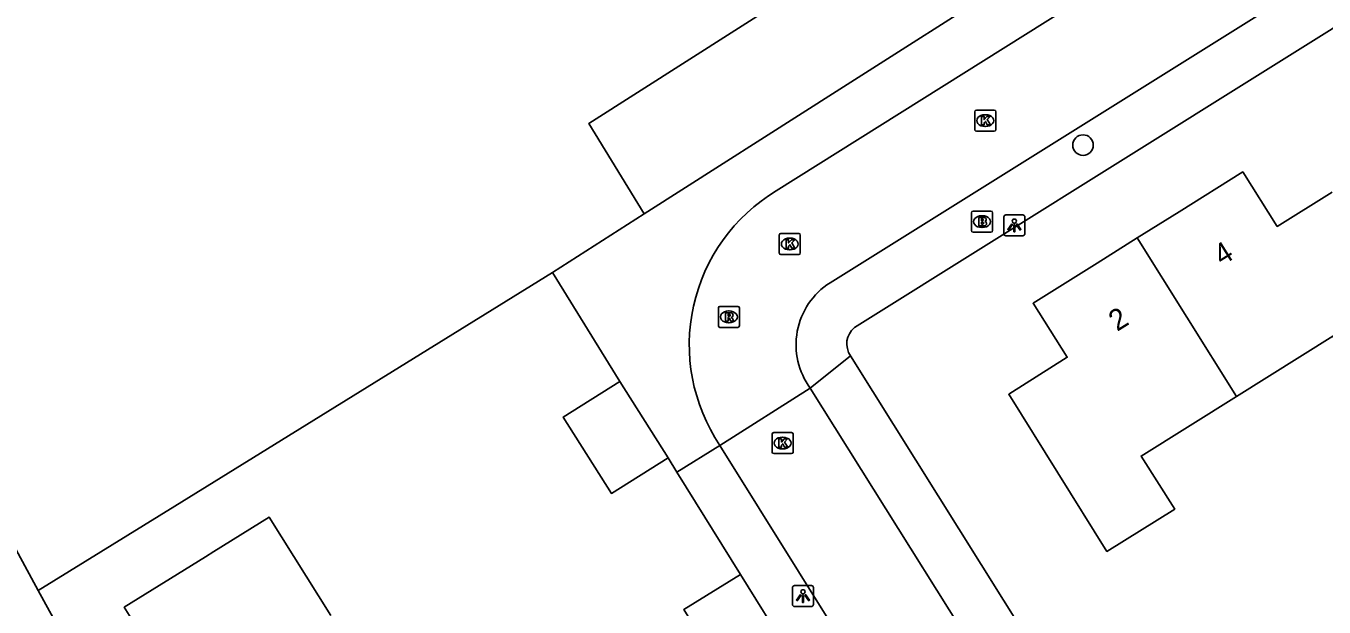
# Model space of a CAD drawing. Extents: x 157767 to 159171, y 387842 to 389425.
# Drawn here: x 158542.4 to 158604.2, y 388339.8 to 388367.5 of the extents above; entities that cross this region are included whole.
import ezdxf

# ---------------------------------------------------------------- set-up
doc = ezdxf.new("R2010")
doc.units = 0
for name, color, linetype in [('IMGEO_Boom', 7, 'Continuous'), ('IMGEO_Brandkraan', 7, 'Continuous'), ('IMGEO_Groenvoorziening', 7, 'Continuous'), ('IMGEO_Kolk', 7, 'Continuous'), ('IMGEO_Lichtpunt', 7, 'Continuous'), ('IMGEO_Pand', 7, 'Continuous'), ('IMGEO_Pand_nummerreeks', 7, 'Continuous'), ('IMGEO_Parkeervlak_open', 7, 'Continuous'), ('IMGEO_Rijbaan_lokaal_open', 7, 'Continuous'), ('IMGEO_Rioolput', 7, 'Continuous'), ('IMGEO_Voetpad_open', 7, 'Continuous')]:
    doc.layers.add(name, color=color, linetype=linetype)

msp = doc.modelspace()

# ---------------------------------------------------------------- linework, layer by layer
at = {"layer": 'IMGEO_Boom'}
msp.add_circle((158592.718, 388361.792), 0.489, dxfattribs=at)
at = {"layer": 'IMGEO_Brandkraan'}
for p, q in [((158587.415, 388357.724), (158587.415, 388358.576)), ((158587.49, 388358.65), (158588.342, 388358.65)), ((158588.416, 388358.576), (158588.416, 388357.724)), ((158587.903, 388358.43), (158587.928, 388358.43)), ((158588.342, 388357.65), (158587.49, 388357.65)), ((158587.926, 388357.87), (158587.901, 388357.87))]:
    msp.add_line(p, q, dxfattribs=at)
for points in [[(158587.415, 388357.724), (158587.415, 388358.576)], [(158587.49, 388358.65), (158588.342, 388358.65)], [(158588.416, 388358.576), (158588.416, 388357.724)], [(158587.763, 388358.35), (158587.763, 388357.95), (158587.976, 388357.95)], [(158587.994, 388358.35), (158587.763, 388358.35)], [(158587.942, 388358.269), (158587.888, 388358.269), (158587.888, 388358.193)], [(158587.888, 388358.193), (158587.941, 388358.193)], [(158587.95, 388358.117), (158587.888, 388358.117), (158587.888, 388358.036)], [(158587.888, 388358.036), (158587.95, 388358.036)], [(158588.342, 388357.65), (158587.49, 388357.65)]]:
    msp.add_lwpolyline(points, dxfattribs=at)
for centre, radius, start, end in [((158587.492, 388358.574), 0.0765, 91.55205, 178.44795), ((158587.492, 388358.574), 0.0765, 91.55205, 178.44795), ((158588.34, 388358.574), 0.0765, 1.55205, 88.44795), ((158588.34, 388358.574), 0.0765, 1.55205, 88.44795), ((158587.943, 388358.231), 0.0379, 267.82845, 90.93552), ((158587.951, 388358.076), 0.0404, 269.87594, 90.50774), ((158587.982, 388358.201), 0.251, 268.66757, 293.53466), ((158587.998, 388358.205), 0.145, 59.4692, 91.53667), ((158588.023, 388358.252), 0.0922, 285.51372, 58.15012), ((158588.028, 388358.06), 0.105, 301.31148, 78.98903), ((158587.492, 388357.726), 0.0765, 181.55205, 268.44795), ((158587.492, 388357.726), 0.0765, 181.55205, 268.44795), ((158588.34, 388357.726), 0.0765, 271.55205, 358.44795), ((158588.34, 388357.726), 0.0765, 271.55205, 358.44795)]:
    msp.add_arc(centre, radius, start, end, dxfattribs=at)
for centre, major_axis, ratio, start_param, end_param in [((158587.902, 388358.15), (-0.387, 0.002), 0.722429, 4.712389, 7.853982), ((158587.927, 388358.15), (-0.39, 0.002), 0.717154, 1.570796, 4.712389)]:
    msp.add_ellipse(centre, major_axis=major_axis, ratio=ratio, start_param=start_param, end_param=end_param, dxfattribs=at)
at = {"layer": 'IMGEO_Groenvoorziening'}
msp.add_lwpolyline([(158543.035, 388340.593), (158549.535, 388344.602), (158567.494, 388355.736)], dxfattribs=at)
at = {"layer": 'IMGEO_Kolk'}
for p, q in [((158587.571, 388362.53), (158587.571, 388363.382)), ((158587.646, 388363.456), (158588.498, 388363.456)), ((158588.059, 388363.236), (158588.084, 388363.236)), ((158588.572, 388363.382), (158588.572, 388362.53)), ((158588.498, 388362.456), (158587.646, 388362.456)), ((158588.082, 388362.676), (158588.057, 388362.676)), ((158578.273, 388356.66), (158578.273, 388357.512)), ((158578.348, 388357.586), (158579.2, 388357.586)), ((158578.761, 388357.366), (158578.786, 388357.366)), ((158579.274, 388357.512), (158579.274, 388356.66)), ((158578.784, 388356.806), (158578.759, 388356.806)), ((158579.2, 388356.586), (158578.348, 388356.586)), ((158578.007, 388348.111), (158578.859, 388348.111)), ((158577.932, 388347.185), (158577.932, 388348.037)), ((158578.42, 388347.891), (158578.445, 388347.891)), ((158578.933, 388348.037), (158578.933, 388347.185)), ((158578.859, 388347.111), (158578.007, 388347.111)), ((158578.443, 388347.331), (158578.418, 388347.331))]:
    msp.add_line(p, q, dxfattribs=at)
for points in [[(158587.571, 388362.53), (158587.571, 388363.382)], [(158587.646, 388363.456), (158588.498, 388363.456)], [(158587.892, 388363.156), (158588.015, 388363.156), (158588.015, 388363.005), (158588.145, 388363.156), (158588.309, 388363.156), (158588.163, 388363.005), (158588.316, 388362.756), (158588.164, 388362.756), (158588.079, 388362.92), (158588.015, 388362.853), (158588.015, 388362.756), (158587.892, 388362.756), (158587.892, 388363.156)], [(158588.572, 388363.382), (158588.572, 388362.53)], [(158588.498, 388362.456), (158587.646, 388362.456)], [(158578.273, 388356.66), (158578.273, 388357.512)], [(158578.348, 388357.586), (158579.2, 388357.586)], [(158579.274, 388357.512), (158579.274, 388356.66)], [(158578.594, 388357.286), (158578.717, 388357.286), (158578.717, 388357.135), (158578.847, 388357.286), (158579.011, 388357.286), (158578.865, 388357.135), (158579.018, 388356.886), (158578.866, 388356.886), (158578.781, 388357.05), (158578.717, 388356.983), (158578.717, 388356.886), (158578.594, 388356.886), (158578.594, 388357.286)], [(158579.2, 388356.586), (158578.348, 388356.586)], [(158578.007, 388348.111), (158578.859, 388348.111)], [(158577.932, 388347.185), (158577.932, 388348.037)], [(158578.253, 388347.811), (158578.376, 388347.811), (158578.376, 388347.66), (158578.506, 388347.811), (158578.67, 388347.811), (158578.524, 388347.66), (158578.677, 388347.411), (158578.525, 388347.411), (158578.44, 388347.575), (158578.376, 388347.508), (158578.376, 388347.411), (158578.253, 388347.411), (158578.253, 388347.811)], [(158578.933, 388348.037), (158578.933, 388347.185)], [(158578.859, 388347.111), (158578.007, 388347.111)]]:
    msp.add_lwpolyline(points, dxfattribs=at)
for centre, start, end in [((158587.648, 388363.38), 91.55205, 178.44795), ((158587.648, 388363.38), 91.55205, 178.44795), ((158588.496, 388363.38), 1.55205, 88.44795), ((158588.496, 388363.38), 1.55205, 88.44795), ((158587.648, 388362.532), 181.55205, 268.44795), ((158587.648, 388362.532), 181.55205, 268.44795), ((158588.496, 388362.532), 271.55205, 358.44795), ((158588.496, 388362.532), 271.55205, 358.44795), ((158578.35, 388357.51), 91.55205, 178.44795), ((158578.35, 388357.51), 91.55205, 178.44795), ((158579.198, 388357.51), 1.55205, 88.44795), ((158579.198, 388357.51), 1.55205, 88.44795), ((158578.35, 388356.662), 181.55205, 268.44795), ((158578.35, 388356.662), 181.55205, 268.44795), ((158579.198, 388356.662), 271.55205, 358.44795), ((158579.198, 388356.662), 271.55205, 358.44795), ((158578.009, 388348.035), 91.55205, 178.44795), ((158578.009, 388348.035), 91.55205, 178.44795), ((158578.857, 388348.035), 1.55205, 88.44795), ((158578.857, 388348.035), 1.55205, 88.44795), ((158578.009, 388347.187), 181.55205, 268.44795), ((158578.009, 388347.187), 181.55205, 268.44795), ((158578.857, 388347.187), 271.55205, 358.44795), ((158578.857, 388347.187), 271.55205, 358.44795)]:
    msp.add_arc(centre, 0.0765, start, end, dxfattribs=at)
for centre, major_axis, ratio, start_param, end_param in [((158588.058, 388362.956), (-0.387, 0.002), 0.722429, 4.712389, 7.853982), ((158588.083, 388362.956), (-0.39, 0.002), 0.717154, 1.570796, 4.712389), ((158578.76, 388357.086), (-0.387, 0.002), 0.722429, 4.712389, 7.853982), ((158578.785, 388357.086), (-0.39, 0.002), 0.717154, 1.570796, 4.712389), ((158578.419, 388347.611), (-0.387, 0.002), 0.722429, 4.712389, 7.853982), ((158578.444, 388347.611), (-0.39, 0.002), 0.717154, 1.570796, 4.712389)]:
    msp.add_ellipse(centre, major_axis=major_axis, ratio=ratio, start_param=start_param, end_param=end_param, dxfattribs=at)
at = {"layer": 'IMGEO_Lichtpunt'}
for p, q in [((158588.955, 388358.376), (158588.955, 388357.569)), ((158588.955, 388358.376), (158588.955, 388357.569)), ((158589.857, 388358.471), (158589.049, 388358.471)), ((158589.857, 388358.471), (158589.049, 388358.471)), ((158589.951, 388357.569), (158589.951, 388358.376)), ((158589.951, 388357.569), (158589.951, 388358.376)), ((158589.049, 388357.475), (158589.857, 388357.475)), ((158589.049, 388357.475), (158589.857, 388357.475)), ((158578.901, 388340.735), (158578.901, 388339.928)), ((158578.901, 388340.735), (158578.901, 388339.928)), ((158579.803, 388340.83), (158578.995, 388340.83)), ((158579.803, 388340.83), (158578.995, 388340.83)), ((158579.897, 388339.928), (158579.897, 388340.735)), ((158579.897, 388339.928), (158579.897, 388340.735)), ((158578.995, 388339.834), (158579.803, 388339.834)), ((158578.995, 388339.834), (158579.803, 388339.834))]:
    msp.add_line(p, q, dxfattribs=at)
for points in [[(158589.329, 388358.04), (158589.368, 388358.012), (158589.18, 388357.75), (158589.142, 388357.777), (158589.329, 388358.04)], [(158589.431, 388357.992), (158589.478, 388357.992), (158589.478, 388357.67), (158589.431, 388357.67), (158589.431, 388357.992)], [(158589.541, 388358.012), (158589.579, 388358.039), (158589.766, 388357.777), (158589.727, 388357.749), (158589.541, 388358.012)], [(158579.275, 388340.399), (158579.314, 388340.371), (158579.126, 388340.109), (158579.088, 388340.136), (158579.275, 388340.399)], [(158579.377, 388340.351), (158579.424, 388340.351), (158579.424, 388340.029), (158579.377, 388340.029), (158579.377, 388340.351)], [(158579.487, 388340.371), (158579.525, 388340.398), (158579.712, 388340.136), (158579.673, 388340.108), (158579.487, 388340.371)]]:
    msp.add_lwpolyline(points, dxfattribs=at)
for centre in [(158589.454, 388358.174), (158579.4, 388340.533)]:
    msp.add_circle(centre, 0.0994, dxfattribs=at)
for centre, start, end in [((158589.049, 388358.376), 90, 180), ((158589.049, 388358.376), 90, 180), ((158589.857, 388358.376), 0, 90), ((158589.857, 388358.376), 0, 90), ((158589.049, 388357.569), 180, 270), ((158589.049, 388357.569), 180, 270), ((158589.857, 388357.569), 270, 0), ((158589.857, 388357.569), 270, 360), ((158578.995, 388340.735), 90, 180), ((158578.995, 388340.735), 90, 180), ((158579.803, 388340.735), 0, 90), ((158579.803, 388340.735), 0, 90), ((158578.995, 388339.928), 180, 270), ((158578.995, 388339.928), 180, 270), ((158579.803, 388339.928), 270, 0), ((158579.803, 388339.928), 270, 360)]:
    msp.add_arc(centre, 0.0946, start, end, dxfattribs=at)
at = {"layer": 'IMGEO_Pand'}
for points in [[(158595.299, 388357.371), (158597.292, 388358.621), (158600.312, 388360.515), (158601.953, 388357.924), (158604.56, 388359.544)], [(158600.013, 388349.826), (158595.48, 388346.99), (158597.084, 388344.469), (158593.852, 388342.451), (158589.188, 388349.931), (158591.968, 388351.699), (158590.341, 388354.262), (158593.395, 388356.177), (158595.299, 388357.371)], [(158600.013, 388349.826), (158595.299, 388357.371)], [(158609.236, 388352.061), (158606.194, 388350.157), (158604.604, 388352.699), (158600.013, 388349.826)], [(158570.697, 388350.538), (158567.998, 388348.849), (158570.289, 388345.213), (158572.988, 388346.902)], [(158570.697, 388350.538), (158572.988, 388346.902)], [(158556.939, 388339.406), (158554.012, 388344.085), (158551.381, 388342.447), (158550.985, 388342.2), (158547.126, 388339.798), (158550.055, 388335.107)], [(158576.434, 388341.364), (158573.738, 388339.691), (158576.006, 388336.038), (158578.702, 388337.711)], [(158576.434, 388341.364), (158578.702, 388337.711)]]:
    msp.add_lwpolyline(points, dxfattribs=at)
at = {"layer": 'IMGEO_Parkeervlak_open'}
msp.add_lwpolyline([(158571.846, 388358.513), (158569.211, 388362.815), (158578.473, 388368.741)], dxfattribs=at)
at = {"layer": 'IMGEO_Rijbaan_lokaal_open'}
for points in [[(158664.713, 388413.797), (158644.347, 388401.183), (158578.129, 388359.613)], [(158580.686, 388355.237), (158667.387, 388409.481)], [(158575.451, 388347.503), (158579.749, 388350.22)], [(158579.749, 388350.22), (158601.325, 388315.771)], [(158596.02, 388314.508), (158575.451, 388347.503)]]:
    msp.add_lwpolyline(points, dxfattribs=at)
for centre, radius, start, end in [((158582.553, 388352.283), 8.561, 121.11741, 213.94322), ((158582.57, 388352.289), 3.499, 122.58643, 216.25563)]:
    msp.add_arc(centre, radius, start, end, dxfattribs=at)
at = {"layer": 'IMGEO_Rioolput'}
for p, q in [((158575.377, 388353.191), (158575.377, 388354.043)), ((158575.452, 388354.117), (158576.304, 388354.117)), ((158575.865, 388353.897), (158575.89, 388353.897)), ((158576.378, 388354.043), (158576.378, 388353.191)), ((158576.304, 388353.117), (158575.452, 388353.117)), ((158575.888, 388353.337), (158575.863, 388353.337))]:
    msp.add_line(p, q, dxfattribs=at)
for points in [[(158575.377, 388353.191), (158575.377, 388354.043)], [(158575.452, 388354.117), (158576.304, 388354.117)], [(158575.966, 388353.815), (158575.714, 388353.817), (158575.714, 388353.417)], [(158575.892, 388353.736), (158575.838, 388353.736), (158575.838, 388353.655)], [(158575.838, 388353.655), (158575.89, 388353.655)], [(158576.378, 388354.043), (158576.378, 388353.191)], [(158576.304, 388353.117), (158575.452, 388353.117)], [(158575.714, 388353.417), (158575.838, 388353.417), (158575.838, 388353.579), (158575.849, 388353.579)], [(158575.896, 388353.55), (158575.967, 388353.417), (158576.107, 388353.417), (158576.042, 388353.543)]]:
    msp.add_lwpolyline(points, dxfattribs=at)
for centre, radius, start, end in [((158575.454, 388354.041), 0.0765, 91.55205, 178.44795), ((158575.454, 388354.041), 0.0765, 91.55205, 178.44795), ((158575.874, 388353.844), 0.19, 274.7715, 282.96867), ((158575.898, 388353.64), 0.0964, 77.00612, 93.18647), ((158575.912, 388353.697), 0.0378, 276.66336, 79.67722), ((158575.965, 388353.705), 0.109, 350.36119, 89.41601), ((158575.963, 388353.705), 0.112, 277.58423, 350.98172), ((158576.302, 388354.041), 0.0765, 1.55205, 88.44795), ((158576.302, 388354.041), 0.0765, 1.55205, 88.44795), ((158575.454, 388353.193), 0.0765, 181.55205, 268.44795), ((158575.454, 388353.193), 0.0765, 181.55205, 268.44795), ((158575.848, 388353.526), 0.0533, 26.02933, 88.69889), ((158575.947, 388353.49), 0.108, 29.51342, 73.79051), ((158576.302, 388353.193), 0.0765, 271.55205, 358.44795), ((158576.302, 388353.193), 0.0765, 271.55205, 358.44795)]:
    msp.add_arc(centre, radius, start, end, dxfattribs=at)
for centre, major_axis, ratio, start_param, end_param in [((158575.864, 388353.617), (-0.387, 0.002), 0.722429, 4.712389, 7.853982), ((158575.889, 388353.617), (-0.39, 0.002), 0.717154, 1.570796, 4.712389)]:
    msp.add_ellipse(centre, major_axis=major_axis, ratio=ratio, start_param=start_param, end_param=end_param, dxfattribs=at)
at = {"layer": 'IMGEO_Voetpad_open'}
for points in [[(158666.035, 388405.812), (158581.849, 388353.107)], [(158589.482, 388369.765), (158581.157, 388364.454), (158571.846, 388358.513)], [(158543.035, 388340.593), (158530.768, 388363.248)], [(158571.846, 388358.513), (158567.494, 388355.736)], [(158567.494, 388355.736), (158570.697, 388350.538)], [(158579.749, 388350.22), (158581.666, 388351.761)], [(158581.666, 388351.761), (158603.405, 388317.002)], [(158575.451, 388347.503), (158573.406, 388346.23)], [(158572.988, 388346.902), (158573.406, 388346.23)], [(158573.406, 388346.23), (158576.434, 388341.364)], [(158566.2, 388298.085), (158544.005, 388338.802), (158543.035, 388340.593)]]:
    msp.add_lwpolyline(points, dxfattribs=at)
msp.add_arc((158582.481, 388352.336), 0.998, 129.34559, 215.16967, dxfattribs=at)

# ---------------------------------------------------------------- texts
at = {"layer": 'IMGEO_Pand_nummerreeks'}
for s, p in [('4', (158599.328, 388356.027)), ('2', (158594.341, 388352.899))]:
    msp.add_text(s, height=1, rotation=32.09259, dxfattribs=at).set_placement(p)

doc.saveas('drawing.dxf')
